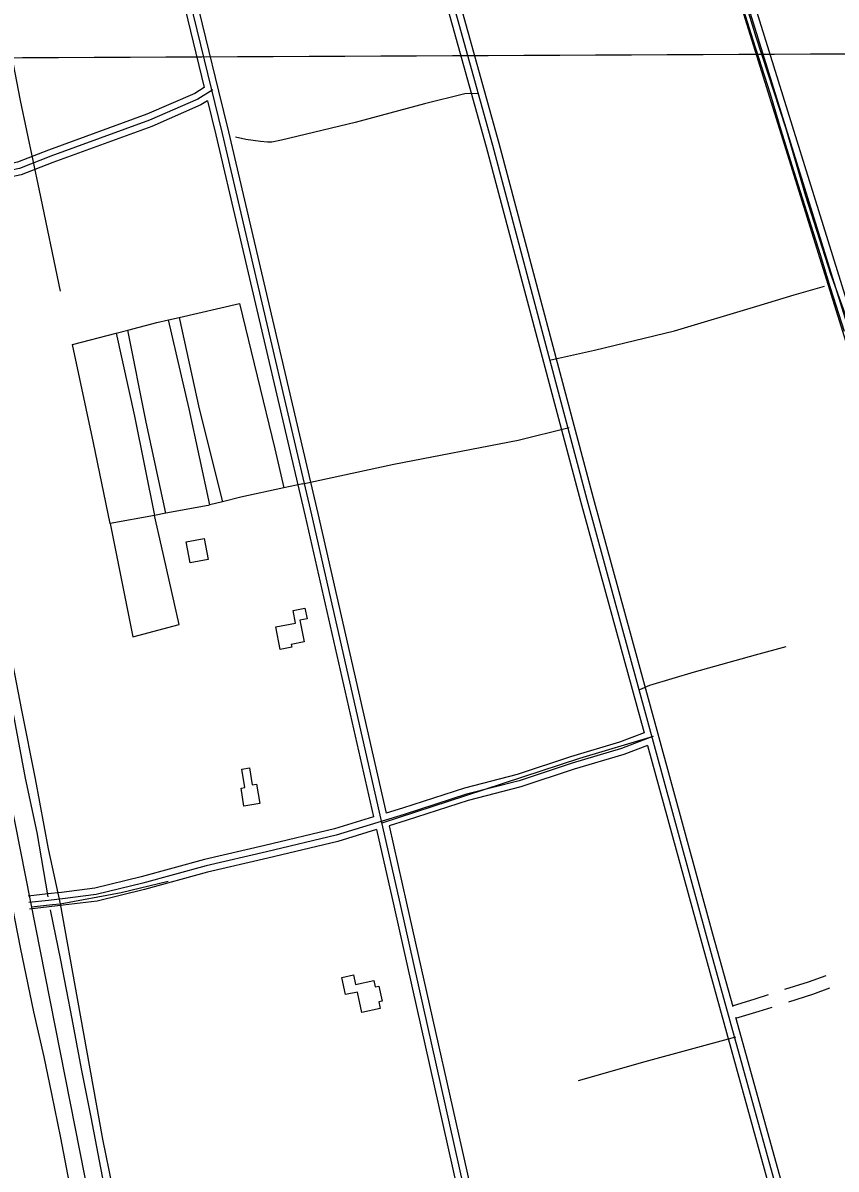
# Model space of a CAD drawing. Extents: x 3424494 to 3462436, y 522220 to 547718.
# Drawn here: x 3445419 to 3447292, y 531186 to 533824 of the extents above; entities that cross this region are included whole.
import ezdxf

# ---------------------------------------------------------------- set-up
doc = ezdxf.new("R2010")
doc.units = 0
for name, color, linetype in [('V-BLDG-OTLN', 7, 'Continuous'), ('V-DTCH-CNTR', 7, 'Continuous'), ('V-GRID-MAJR', 7, 'Continuous'), ('V-ROAD-CNTR', 7, 'Continuous'), ('V-TOPO-SHOR', 7, 'Continuous')]:
    doc.layers.add(name, color=color, linetype=linetype)

msp = doc.modelspace()

# ---------------------------------------------------------------- linework, layer by layer
at = {"layer": 'V-BLDG-OTLN'}
for points in [[(3445836.576, 532637.332), (3445845.919, 532588.5700000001), (3445804.523, 532580.636), (3445795.178, 532629.399)], [(3446001.585, 532433.333), (3446046.811, 532442.3200000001), (3446041.054, 532471.2930000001), (3446068.407, 532476.726), (3446073.253, 532452.337), (3446056.705, 532449.0480000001), (3446066.5870000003, 532399.322), (3446036.776, 532393.399), (3446038.038, 532387.059), (3446011.815, 532381.849)], [(3445957.285, 532071.46), (3445964.316, 532027.037), (3445928.007, 532021.29), (3445921.474, 532062.5650000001), (3445929.864, 532063.892), (3445923.167, 532106.2), (3445940.995, 532109.022), (3445947.193, 532069.8640000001)], [(3446184.67, 531610.871), (3446226.759, 531619.888), (3446229.98, 531604.85), (3446238.848, 531606.748), (3446246.2660000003, 531572.129), (3446238.461, 531570.456), (3446241.734, 531555.177), (3446199.522, 531546.133), (3446189.446, 531593.182), (3446162.177, 531587.339), (3446153.725, 531626.79), (3446180.0500000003, 531632.428)]]:
    msp.add_lwpolyline(points, close=True, dxfattribs=at)
at = {"layer": 'V-DTCH-CNTR'}
msp.add_line((3447195.276, 533197.997), (3447264.784, 533218.137), dxfattribs=at)
for points in [[(3447338.682, 533081.74), (3447279.222, 533245.193), (3447221.997, 533425.262), (3447176.3140000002, 533579.574), (3447107.602, 533790.942), (3447055.15, 533962.649), (3446989.751, 534158.042), (3446905.71, 534434.713), (3446836.434, 534659.95), (3446780.628, 534843.471), (3446779.2290000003, 534847.583), (3446717.9, 535027.748), (3446633.877, 535306.497), (3446558.5, 535546.349), (3446485.843, 535780.627), (3446408.394, 536021.192), (3446370.107, 536151.174), (3446301.382, 536361.156), (3446243.626, 536558.558), (3446227.5330000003, 536616.242), (3446185.801, 536748.336), (3446137.992, 536897.816), (3446126.577, 536936.742)], [(3445505.5270000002, 533206.566), (3445457.503, 533437.834), (3445413.1720000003, 533644.733), (3445381.7770000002, 533808.721), (3445335.826, 534010.531), (3445295.802, 534216.209), (3445285.271, 534270.2930000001), (3445259.892, 534400.652), (3445223.741, 534572.729), (3445220.4760000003, 534588.268), (3445163.398, 534857.307)], [(3446468.7770000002, 533660.483), (3446447.48, 533661.371), (3446436.48, 533660.7880000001), (3446343.481, 533637.608), (3446184.316, 533594.435), (3446014.185, 533554.111), (3445992.148, 533549.51), (3445982.521, 533548.912), (3445966.04, 533550.441), (3445932.412, 533555.5700000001), (3445908.4050000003, 533560.606)], [(3445169.311, 533473.191), (3445188.802, 533353.422), (3445239.4790000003, 533115.151), (3445282.168, 532904.447), (3445332.125, 532662.746), (3445346.592, 532593.196), (3445383.347, 532409.349), (3445416.136, 532242.036), (3445446.946, 532083.674), (3445477.045, 531922.5700000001), (3445504.724, 531796.54), (3445543.906, 531578.31), (3445602.715, 531254.74), (3445646.708, 531036.462)], [(3446631.704, 533047.34), (3446735.204, 533070.626), (3446919.306, 533114.6410000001), (3447109.076, 533171.774), (3447195.276, 533197.997)], [(3445533.595, 533083.651), (3445633.441, 533109.616), (3445660.896, 533116.755), (3445727.2, 533133.997), (3445754.6520000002, 533140.299), (3445779.242, 533145.943), (3445917.603, 533177.699), (3445999.1750000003, 532843.269), (3446020.038, 532753.358)], [(3445849.773, 532714.274), (3445802.051, 532935.724), (3445754.6520000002, 533140.299)], [(3445779.242, 533145.943), (3445824.7120000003, 532935.112), (3445878.603, 532721.3910000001)], [(3445633.441, 533109.616), (3445676.3510000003, 532918.437), (3445721.736, 532690.31)], [(3445748.2090000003, 532695.211), (3445702.727, 532904.865), (3445660.896, 533116.755)], [(3445619.914, 532671.456), (3445581.663, 532857.488), (3445533.595, 533083.651)], [(3446063.267, 532762.748), (3446273.312, 532808.224), (3446559.602, 532863.567), (3446676.649, 532892.45)], [(3446063.267, 532762.748), (3446020.038, 532753.358), (3445920.7120000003, 532731.786), (3445878.603, 532721.3910000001), (3445849.773, 532714.274), (3445845.6240000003, 532713.25)], [(3445845.6240000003, 532713.25), (3445748.2090000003, 532695.211), (3445721.736, 532690.31), (3445619.914, 532671.456)], [(3445619.914, 532671.456), (3445671.97, 532410.711), (3445778.6180000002, 532439.127), (3445737.9590000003, 532619.687), (3445721.736, 532690.31)], [(3446839.778, 532289.371), (3446862.7490000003, 532299.554), (3446965.622, 532329.776), (3447106.012, 532369.354), (3447176.9, 532388.787)], [(3446870.6010000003, 532181.323), (3446700.541, 532130.358), (3446437.9020000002, 532044.563), (3446245.324, 531981.944)], [(3445438.688, 531789.184), (3445486.8510000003, 531794.916), (3445504.724, 531796.54), (3445645.166, 531822.024), (3445753.3170000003, 531848.4940000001)], [(3447059.5470000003, 531489.437), (3446850.963, 531432.562), (3446697.85, 531388.892)]]:
    msp.add_lwpolyline(points, dxfattribs=at)
at = {"layer": 'V-GRID-MAJR'}
msp.add_spline([(3428597.178, 533671.261), (3433874.427, 533693.136), (3439151.673, 533715.78), (3444428.916, 533739.1900000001), (3449706.156, 533763.3690000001), (3454983.3910000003, 533788.3150000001), (3460260.623, 533814.028), (3460260.6240000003, 533814.028)], degree=3, dxfattribs=at)
at = {"layer": 'V-ROAD-CNTR'}
for points in [[(3444363.01923607, 537177.7766181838), (3444386.2171896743, 537116.404740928), (3444508.6879447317, 536456.3550610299), (3445127.08270794, 533363.1002475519), (3445618.3037254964, 530878.5952165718), (3445629.659702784, 530808.72135632)], [(3445360.005242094, 535753.0224676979), (3445568.59682491, 534835.046303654), (3445878.0202060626, 533569.248835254), (3446083.4717951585, 532691.433590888), (3446288.0853859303, 531794.7223843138), (3446453.824054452, 531054.9478638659), (3446481.172999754, 530902.21616933), (3446505.2319516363, 530849.2382752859), (3446510.252941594, 530808.0543576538), (3446516.076929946, 530750.2844731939)], [(3448043.9348742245, 530866.1962413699), (3448034.40189329, 530924.430124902), (3448016.648928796, 530984.827004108), (3447973.7770145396, 531084.191805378), (3447664.683632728, 532038.0418976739), (3447377.1272078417, 532938.090097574), (3447015.304931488, 534099.877773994), (3446780.957400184, 534847.2742791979)], [(3448058.737844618, 530868.6192365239), (3448049.054863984, 530927.7691182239), (3448030.782900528, 530989.9319938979), (3447987.828986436, 531089.4867947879), (3447678.9626041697, 532042.636888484), (3447391.432179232, 532942.6030885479), (3447029.621902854, 534104.3517650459), (3446799.908362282, 534836.9702998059)], [(3448029.13190383, 530863.7732462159), (3448019.748922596, 530921.0911315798), (3448002.5149570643, 530979.722014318), (3447959.725042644, 531078.8968159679), (3447650.4046612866, 532033.446906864), (3447362.8222364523, 532933.5771065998), (3447000.987960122, 534095.4037829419), (3446773.1934157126, 534821.899329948)], [(3446203.737554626, 534600.252773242), (3446236.1334898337, 534500.9359718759), (3446256.1494498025, 534419.79913415), (3446500.3929613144, 533542.5768885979), (3446717.760526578, 532727.0305196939), (3446992.644976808, 531723.1165275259), (3447185.1675917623, 531029.0019157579), (3447218.00352609, 530916.660140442), (3447249.2804635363, 530801.9643698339)], [(3446238.1364858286, 534428.571116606), (3446485.91999026, 533538.6338964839), (3446703.27955554, 532723.1185275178), (3446849.3602633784, 532189.6135945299)], [(3446265.6854307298, 534443.76908621), (3446270.6594207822, 534423.6081265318), (3446514.865932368, 533546.519880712), (3446732.241497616, 532730.94251187), (3446878.776204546, 532195.777582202)], [(3445719.4475232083, 534281.1094115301), (3445869.7422226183, 533666.281641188)], [(3445779.2914035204, 533909.9601538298), (3445836.7642885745, 533674.8496240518)], [(3445856.7682485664, 533669.3906349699), (3445821.5223190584, 533648.1526774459), (3445710.185541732, 533599.518774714), (3445482.9949961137, 533516.63594048), (3445410.948140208, 533488.6279964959), (3445325.28231154, 533470.608032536), (3445261.744438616, 533466.047041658), (3445183.715594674, 533474.6380244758), (3445080.04280202, 533506.1609614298), (3444946.3450694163, 533504.8209641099), (3444463.262035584, 533507.042959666), (3443753.5914549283, 533515.062943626), (3443466.812028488, 533514.6039445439), (3443172.843616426, 533517.2419392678), (3442978.0080060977, 533517.4479388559), (3442831.1862997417, 533526.39092097), (3442741.401479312, 533513.6239465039), (3442648.98266415, 533506.988959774)], [(3445836.7642885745, 533674.8496240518), (3445814.620332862, 533661.5066507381), (3445704.607552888, 533613.45074685), (3445477.70700669, 533530.6739124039), (3445406.658148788, 533503.053967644), (3445323.19231572, 533485.4970027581), (3445262.030438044, 533481.1060115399), (3445186.7445886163, 533489.394994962), (3445082.198797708, 533521.182931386), (3444946.304069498, 533519.82093411), (3444463.381035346, 533522.0429296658), (3443908.437145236, 533528.3139171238)], [(3445869.7422226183, 533666.281641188), (3445892.608176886, 533572.7388282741), (3446098.086765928, 532694.811584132), (3446255.501451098, 532004.947963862)], [(3445844.227273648, 533644.3206851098), (3445828.424305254, 533634.798704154), (3445715.7635305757, 533585.586802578), (3445488.2829855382, 533502.597968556), (3445415.238131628, 533474.202025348), (3445327.37230736, 533455.7190623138), (3445261.458439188, 533450.9880717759), (3445180.686600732, 533459.8810539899), (3445077.886806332, 533491.1389914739), (3444946.386069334, 533489.8209941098), (3444463.143035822, 533492.042989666), (3443911.5031391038, 533498.277977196)], [(3445844.227273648, 533644.3206851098), (3445863.432235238, 533565.7588422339), (3446068.8568243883, 532688.0555976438), (3446226.7195086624, 531996.2279813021)], [(3446849.361263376, 532189.6135945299), (3446792.9323762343, 532168.0786376), (3446679.6746027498, 532134.602704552), (3446557.173847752, 532094.0057857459), (3446436.2500896, 532062.7558482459), (3446292.849376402, 532016.2619412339), (3446255.501451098, 532004.9469638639)], [(3446878.776204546, 532195.777582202), (3447007.105947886, 531727.1015195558), (3447053.569456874, 531559.5838768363)], [(3446867.421227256, 532180.450612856), (3446797.7393666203, 532153.8576660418), (3446684.1605937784, 532120.287733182), (3446561.41483927, 532079.60881454), (3446440.444081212, 532048.346877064), (3446297.337367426, 532001.947969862), (3446140.504681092, 531954.435064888), (3445979.67100276, 531915.925141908), (3445840.730280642, 531883.373207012), (3445694.943572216, 531843.7492862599), (3445587.42178726, 531817.451338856), (3445509.9409422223, 531807.6323584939), (3445477.943006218, 531804.0453656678), (3445432.7610965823, 531798.9953757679)], [(3446857.321247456, 532160.5406526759), (3446802.5463570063, 532139.636694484), (3446688.646584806, 532105.972761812), (3446565.6558307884, 532065.211843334), (3446444.638072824, 532033.9379058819), (3446301.82535845, 531987.6339984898), (3446262.1924377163, 531975.6270225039)], [(3446857.320247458, 532160.541652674), (3446978.1840057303, 531719.131535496), (3447170.740620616, 531024.892923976), (3447203.5675549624, 530912.5821485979), (3447214.5365330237, 530872.3592290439)], [(3446226.72050866, 531996.2279813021), (3446136.58068894, 531968.91903592), (3445976.2140096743, 531930.521112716), (3445837.0512880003, 531897.917177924), (3445691.1935797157, 531858.2742572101), (3445584.6877927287, 531832.2253093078), (3445508.16194578, 531822.5273287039), (3445476.274009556, 531818.9523358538), (3445431.0950999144, 531813.902345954)], [(3446262.1914377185, 531975.628022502), (3446302.716356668, 531798.0303776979), (3446468.532025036, 531057.91085794), (3446495.6069708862, 530906.708160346), (3446519.8429224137, 530853.3422670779), (3446525.1619117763, 530809.7143543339), (3446531.000900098, 530751.7894701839)], [(3446233.4114952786, 531966.908039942), (3446144.428673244, 531939.9510938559), (3445983.127995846, 531901.3291710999), (3445844.409273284, 531868.8292361), (3445698.6935647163, 531829.22431531), (3445590.155781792, 531802.6773684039), (3445511.719938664, 531792.737388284), (3445479.6120028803, 531789.1383954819), (3445434.42709325, 531784.088405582)], [(3446233.4094952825, 531966.9090399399), (3446273.4544151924, 531791.41439093), (3446439.1160838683, 531051.984869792), (3446466.7390286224, 530897.724178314), (3446490.620980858, 530845.134283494), (3446495.343971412, 530806.3943609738), (3446501.1529597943, 530748.779476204)], [(3447173.6661005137, 531599.4049485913), (3447228.33709983, 531616.7521829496), (3447268.32746473, 531631.5569506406)], [(3447053.018827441, 531561.5690937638), (3447105.4697027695, 531577.7660740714), (3447135.539398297, 531587.3072579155)], [(3447182.51802845, 531570.7396857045), (3447238.08690017, 531588.3718170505), (3447277.1938704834, 531602.8495446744)], [(3447061.040422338, 531532.6483622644), (3447114.4322972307, 531549.1359259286), (3447144.3913261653, 531558.6419950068)], [(3447060.256852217, 531535.473414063), (3447199.594562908, 531033.1109075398), (3447232.439497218, 530920.7381322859), (3447263.752434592, 530805.9103619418)]]:
    msp.add_lwpolyline(points, dxfattribs=at)
at = {"layer": 'V-TOPO-SHOR'}
for points in [[(3446772.5840000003, 534831.255), (3446791.433, 534767.932), (3446822.061, 534667.664), (3446857.346, 534551.567), (3446889.7660000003, 534447.164), (3446925.127, 534339.075), (3446956.684, 534240.4), (3446976.396, 534171.35), (3447007.082, 534077.031), (3447039.565, 533979.264), (3447060.87, 533909.511), (3447099.965, 533784.915), (3447139.745, 533660.308), (3447164.5870000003, 533577.483), (3447189.907, 533496.485), (3447219.009, 533404.009), (3447254.548, 533290.657), (3447277.625, 533214.711), (3447309.8540000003, 533114.199)], [(3445147.555, 533472.1140000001), (3445157.054, 533429.425), (3445182.0640000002, 533297.708), (3445201.417, 533201.044), (3445231.5640000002, 533052.241), (3445259.968, 532914.044), (3445279.995, 532815.762), (3445313.0270000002, 532655.416), (3445339.8740000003, 532523.2220000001), (3445369.953, 532367.279), (3445399.207, 532221.478), (3445423.947, 532085.386), (3445451.093, 531960.559), (3445476.64, 531812.257)], [(3445369.7770000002, 531916.613), (3445388.8710000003, 531817.639), (3445413.09, 531695.92), (3445443.735, 531547.442), (3445467.4590000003, 531443.752), (3445484.682, 531358.813), (3445505.7600000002, 531257.818), (3445528.651, 531136.781), (3445543.823, 531046.522), (3445548.8850000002, 531017.102), (3445550.73, 531000.399), (3445550.864, 530994.04)], [(3445481.651, 531782.045), (3445505.662, 531666.456), (3445531.561, 531531.277), (3445553.503, 531416.167), (3445575.487, 531305.205), (3445604.441, 531152.264), (3445612.132, 531115.197)]]:
    msp.add_lwpolyline(points, dxfattribs=at)

doc.saveas('drawing.dxf')
